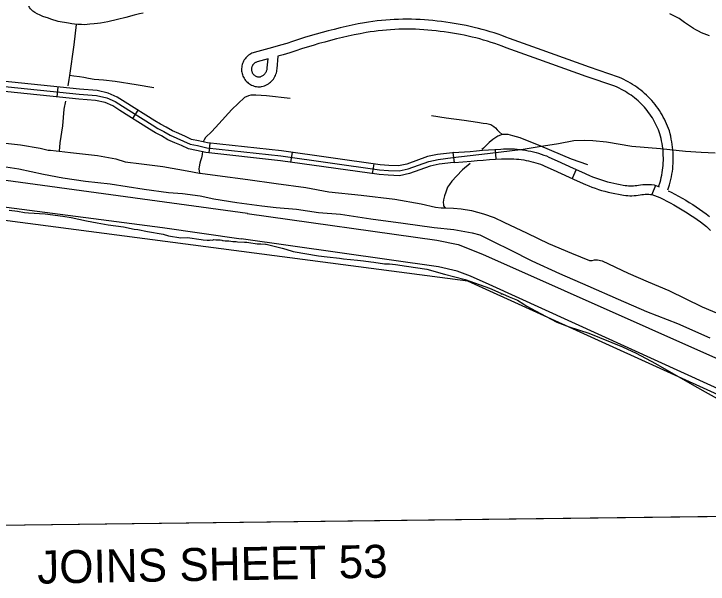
# Model space of a CAD drawing. Extents: x 3704301 to 3742427, y 506229 to 532009.
# Drawn here: x 3714906 to 3717011, y 511545 to 513275 of the extents above; entities that cross this region are included whole.
import ezdxf

# ---------------------------------------------------------------- set-up
doc = ezdxf.new("R2010")
doc.units = 0
for name, color, linetype in [('V-ANNO-TEXT', 7, 'Continuous'), ('V-GRID-FRAM', 7, 'Continuous'), ('V-LEVE-TOET', 7, 'Continuous'), ('V-ROAD-CNTR', 7, 'Continuous'), ('V-SITE-VEGE', 7, 'Continuous'), ('V-TOPO-BNDY', 7, 'Continuous'), ('V-TOPO-SHOR', 7, 'Continuous')]:
    doc.layers.add(name, color=color, linetype=linetype)

msp = doc.modelspace()

# ---------------------------------------------------------------- linework, layer by layer
at = {"layer": 'V-GRID-FRAM'}
msp.add_lwpolyline([(3708355.7, 529827.8), (3740022.4, 530214.7), (3740252.5, 512033.3), (3708569.9, 511646.2), (3708355.7, 529827.8)], dxfattribs=at)
at = {"layer": 'V-LEVE-TOET'}
for points in [[(3715613.8, 512669.6), (3714258.7, 512854.1), (3713333.9, 512980.4)], [(3713510.8, 512880.7), (3714432.8, 512747.4), (3715356.7, 512626.7), (3715594.6, 512592.7)], [(3715612.8, 512669.7), (3716188.4, 512588.5), (3716253.4, 512575), (3716326.9, 512545.9), (3718086.8, 511762.5)], [(3717870.2, 511759.8), (3717862.2, 511763.5), (3716347.2, 512454.4), (3716290.4, 512479.5), (3716249.5, 512494.5), (3716192.9, 512507.2), (3715594.6, 512592.7)]]:
    msp.add_lwpolyline(points, dxfattribs=at)
at = {"layer": 'V-ROAD-CNTR'}
for p, q in [((3715037.6, 513022.9), (3715040.7, 513052.7)), ((3715266.4, 512957.5), (3715282.4, 512982.8)), ((3715498.1, 512853), (3715501.4, 512882.8)), ((3716365.5, 512863.9), (3716367, 512834)), ((3715746, 512824.8), (3715750.2, 512854.5)), ((3716241.6, 512824.2), (3716238, 512854)), ((3715993.6, 512789.9), (3715997.8, 512819.6)), ((3716611, 512802.8), (3716598.6, 512775.5)), ((3716851.2, 512754.7), (3716840.3, 512726.8))]:
    msp.add_line(p, q, dxfattribs=at)
for points in [[(3716888.9, 512740.9), (3716893.8, 512755.9), (3716896, 512764.1), (3716898, 512772.1), (3716899.6, 512780.2), (3716901.1, 512788.4), (3716902.3, 512796.6), (3716903.3, 512804.8), (3716904.1, 512813), (3716904.7, 512821.2), (3716905, 512829.5), (3716905.1, 512837.8), (3716904.9, 512846), (3716904.6, 512854.3), (3716904, 512862.6), (3716903.1, 512870.8), (3716902.1, 512879), (3716900.8, 512887.1), (3716899.2, 512895.3), (3716897.5, 512903.4), (3716895.5, 512911.4), (3716893.3, 512919.7), (3716890.6, 512927.2), (3716887.9, 512934.3), (3716884.9, 512941.3), (3716881.7, 512948.3), (3716878.4, 512955.2), (3716874.9, 512961.9), (3716871.1, 512968.6), (3716867.2, 512975.1), (3716863.1, 512981.5), (3716858.8, 512987.9), (3716854.3, 512994), (3716849.7, 513000.1), (3716844.8, 513006), (3716839.9, 513011.8), (3716834.7, 513017.4), (3716829.4, 513022.9), (3716823.9, 513028.2), (3716818.3, 513033.4), (3716812.6, 513038.4), (3716806.6, 513043.3), (3716800.6, 513047.9), (3716794.4, 513052.4), (3716788.1, 513056.8), (3716781.7, 513060.9), (3716775.2, 513064.8), (3716768.6, 513068.6), (3716762, 513072.1), (3716754.8, 513075.8), (3716747.4, 513079.5), (3716739.4, 513083.2), (3716651, 513113.3), (3716507.3, 513164.3), (3716408.8, 513200.1), (3716397.4, 513204.5), (3716385.7, 513208.9), (3716374, 513213.1), (3716362.1, 513217), (3716350.2, 513220.8), (3716338.2, 513224.4), (3716326.2, 513227.8), (3716314.1, 513230.9), (3716301.9, 513233.9), (3716289.7, 513236.7), (3716277.5, 513239.2), (3716265.2, 513241.5), (3716252.9, 513243.7), (3716240.8, 513245.6), (3716228.2, 513247.7), (3716215.3, 513249.8), (3716202.4, 513251.6), (3716189.5, 513253.2), (3716176.5, 513254.6), (3716163.5, 513255.8), (3716150.5, 513256.7), (3716137.5, 513257.5), (3716124.5, 513258), (3716111.5, 513258.4), (3716098.4, 513258.5), (3716085.4, 513258.4), (3716072.4, 513258), (3716059.3, 513257.5), (3716046.3, 513256.8), (3716033.3, 513255.8), (3716020.3, 513254.7), (3716007.4, 513253.3), (3715994.4, 513251.7), (3715981.5, 513249.9), (3715968.5, 513247.8), (3715949.9, 513244.2), (3715931.6, 513240.4), (3715913.3, 513236.4), (3715895.1, 513232.2), (3715876.9, 513227.8), (3715858.7, 513223.2), (3715840.7, 513218.3), (3715822.6, 513213.3), (3715804.6, 513208.1), (3715786.7, 513202.7), (3715768.9, 513197.1), (3715751.1, 513191.3), (3715733.8, 513185.5), (3715713.9, 513179.9), (3715689.7, 513173.2), (3715634.9, 513157.8), (3715631.4, 513156.7), (3715627.8, 513155.3), (3715624.3, 513153.6), (3715620.9, 513151.6), (3715617.7, 513149.4), (3715614.6, 513146.9), (3715611.8, 513144.3), (3715609.1, 513141.4), (3715606.7, 513138.3), (3715604.5, 513135.1), (3715602.5, 513131.7), (3715600.8, 513128.2), (3715599.4, 513124.6), (3715598.2, 513120.9), (3715597.3, 513117.1), (3715596.7, 513113.2), (3715596.3, 513109.3), (3715596.3, 513105.4), (3715596.5, 513101.5), (3715597.1, 513097.6), (3715597.9, 513093.8), (3715598.8, 513090.6)], [(3716860.4, 512750.3), (3716865.1, 512764.5), (3716866.9, 512771.5), (3716868.7, 512778.7), (3716870.2, 512786), (3716871.5, 512793.3), (3716872.6, 512800.6), (3716873.5, 512808), (3716874.2, 512815.4), (3716874.7, 512822.8), (3716875, 512830.2), (3716875.1, 512837.7), (3716874.9, 512845.1), (3716874.6, 512852.5), (3716874.1, 512859.9), (3716873.3, 512867.3), (3716872.4, 512874.7), (3716871.2, 512882.1), (3716869.8, 512889.4), (3716868.3, 512896.6), (3716866.5, 512903.8), (3716864.6, 512910.7), (3716862.5, 512916.8), (3716860, 512923.1), (3716857.4, 512929.3), (3716854.6, 512935.5), (3716851.6, 512941.6), (3716848.5, 512947.6), (3716845.2, 512953.5), (3716841.7, 512959.3), (3716838, 512965), (3716834.2, 512970.6), (3716830.2, 512976.1), (3716826.1, 512981.5), (3716821.8, 512986.7), (3716817.4, 512991.9), (3716812.9, 512996.9), (3716808.1, 513001.7), (3716803.3, 513006.5), (3716798.3, 513011.1), (3716793.2, 513015.5), (3716788, 513019.8), (3716782.6, 513023.9), (3716777.1, 513027.9), (3716771.5, 513031.8), (3716765.8, 513035.4), (3716760, 513038.9), (3716754.1, 513042.3), (3716748, 513045.5), (3716741.2, 513049.1), (3716734.5, 513052.4), (3716728.2, 513055.3), (3716641.2, 513085), (3716497.2, 513136.1), (3716398.2, 513172), (3716386.7, 513176.5), (3716375.5, 513180.7), (3716364.2, 513184.7), (3716352.8, 513188.5), (3716341.4, 513192.1), (3716329.9, 513195.6), (3716318.3, 513198.8), (3716306.7, 513201.9), (3716295.1, 513204.7), (3716283.4, 513207.3), (3716271.6, 513209.8), (3716259.9, 513212), (3716248, 513214.1), (3716235.9, 513216), (3716223.3, 513218.2), (3716210.9, 513220.1), (3716198.5, 513221.8), (3716186, 513223.4), (3716173.6, 513224.7), (3716161.1, 513225.9), (3716148.6, 513226.8), (3716136, 513227.5), (3716123.5, 513228), (3716111, 513228.4), (3716098.4, 513228.5), (3716085.9, 513228.4), (3716073.3, 513228.1), (3716060.8, 513227.6), (3716048.3, 513226.8), (3716035.8, 513225.9), (3716023.3, 513224.8), (3716010.8, 513223.5), (3715998.3, 513221.9), (3715985.9, 513220.2), (3715973.7, 513218.3), (3715955.8, 513214.8), (3715937.8, 513211.1), (3715919.9, 513207.1), (3715902, 513203), (3715884.1, 513198.7), (3715866.3, 513194.1), (3715848.5, 513189.4), (3715830.8, 513184.5), (3715813.2, 513179.4), (3715795.6, 513174), (3715778, 513168.5), (3715760.5, 513162.8), (3715742.7, 513156.8), (3715721.9, 513151), (3715706.7, 513146.7)], [(3715599.2, 513089.5), (3715600.3, 513086.4), (3715602, 513082.9), (3715603.9, 513079.5), (3715606, 513076.2), (3715608.4, 513073.1), (3715611, 513070.1), (3715613.8, 513067.4), (3715616.7, 513064.9), (3715619.9, 513062.6), (3715623.2, 513060.6), (3715626.7, 513058.8), (3715630.3, 513057.3), (3715634, 513056), (3715637.8, 513055), (3715641.6, 513054.3), (3715645.5, 513053.9), (3715649.4, 513053.7), (3715653.3, 513053.9), (3715657.2, 513054.3), (3715661.7, 513055.2), (3715666.3, 513056.8), (3715670.1, 513058.5), (3715673.9, 513060.5), (3715677.5, 513062.7), (3715680.9, 513065.2), (3715684.1, 513067.9), (3715687.2, 513070.9), (3715690, 513074), (3715692.6, 513077.3), (3715695, 513080.8), (3715697.1, 513084.5), (3715698.9, 513088.3), (3715700.5, 513092.2), (3715701.8, 513096.2), (3715702.8, 513100.3), (3715703.5, 513104.5), (3715703.9, 513108.2), (3715707.7, 513147)], [(3715676.7, 513138.4), (3715643.4, 513129.1), (3715641.5, 513128.5), (3715640, 513127.8), (3715638.5, 513127.1), (3715637, 513126.2), (3715635.6, 513125.3), (3715634.3, 513124.2), (3715633, 513123.1), (3715631.9, 513121.8), (3715630.8, 513120.5), (3715629.9, 513119.1), (3715629, 513117.6), (3715628.3, 513116.1), (3715627.6, 513114.5), (3715627.1, 513112.9), (3715626.7, 513111.3), (3715626.5, 513109.6), (3715626.3, 513107.9), (3715626.3, 513106.2), (3715626.4, 513104.5), (3715626.6, 513102.8), (3715627, 513101.2), (3715627.6, 513099)], [(3715627.3, 513100.1), (3715628.1, 513097.9), (3715628.8, 513096.4), (3715629.6, 513094.9), (3715630.5, 513093.5), (3715631.5, 513092.1), (3715632.7, 513090.9), (3715633.9, 513089.7), (3715635.2, 513088.6), (3715636.6, 513087.6), (3715638, 513086.7), (3715639.5, 513085.9), (3715641.1, 513085.3), (3715642.7, 513084.7), (3715644.3, 513084.3), (3715646, 513084), (3715647.7, 513083.8), (3715649.4, 513083.7), (3715651.1, 513083.8), (3715652.7, 513084), (3715653.8, 513084.2), (3715655.1, 513084.7), (3715657.1, 513085.5), (3715658.9, 513086.5), (3715660.7, 513087.6), (3715662.4, 513088.9), (3715664.1, 513090.2), (3715665.6, 513091.7), (3715667, 513093.3), (3715668.3, 513095), (3715669.5, 513096.7), (3715670.6, 513098.6), (3715671.5, 513100.5), (3715672.3, 513102.4), (3715672.9, 513104.4), (3715673.4, 513106.5), (3715673.8, 513108.6), (3715674.1, 513111.2), (3715676.7, 513138.4)], [(3716238, 512854), (3716235.3, 512853.6), (3716190.1, 512848.1), (3716160.2, 512841.9), (3716097, 512819.4), (3716072.3, 512813.6), (3716042.8, 512815), (3716016.4, 512817), (3715717.6, 512859.1), (3715493.1, 512883.7), (3715466.1, 512889.8), (3715444.8, 512894.2), (3715426.7, 512902.5), (3715406, 512911.6), (3715386.7, 512919.9), (3715367.7, 512931), (3715350.2, 512940), (3715332.9, 512950.9), (3715243.5, 513007.5), (3715219.6, 513022.1), (3715192.3, 513034.1), (3715158.5, 513042.2), (3715105.3, 513046), (3714645.1, 513094)], [(3714643.5, 513079), (3715104, 513031.1), (3715156.2, 513027.3), (3715187.5, 513019.9), (3715212.6, 513008.8), (3715235.5, 512994.8), (3715324.9, 512938.2), (3715342.8, 512927), (3715360.5, 512917.8), (3715379.9, 512906.5), (3715400, 512897.8), (3715420.5, 512888.8), (3715440.1, 512879.8), (3715462.9, 512875.1), (3715490.6, 512868.9), (3715715.8, 512844.2), (3716014.8, 512802.1), (3716041.9, 512800), (3716073.7, 512798.5), (3716101.2, 512805), (3716164.3, 512827.4), (3716192.5, 512833.3), (3716237.1, 512838.7), (3716341.4, 512851.2), (3716449.9, 512864.4), (3716498.7, 512872.8), (3716557, 512881.7), (3716603.3, 512890.4), (3716635.2, 512892), (3716660.8, 512890.8), (3716702.2, 512887.2), (3716779, 512874), (3716866, 512866.3), (3716942.1, 512858.3), (3716989.4, 512855.2), (3717032.6, 512853.2)], [(3716241.9, 512824.2), (3716238.9, 512823.9), (3716195, 512818.5), (3716168.3, 512812.9), (3716105.5, 512790.6), (3716075.1, 512783.4), (3716041, 512785.1), (3716013.1, 512787.2), (3715713.9, 512829.3), (3715488.2, 512854.1), (3715459.8, 512860.5), (3715435.4, 512865.5), (3715414.4, 512875.1), (3715394, 512884.1), (3715373.1, 512893.1), (3715353.3, 512904.7), (3715335.3, 512913.9), (3715316.9, 512925.5), (3715227.6, 512982), (3715205.6, 512995.5), (3715182.7, 513005.6), (3715153.9, 513012.4), (3715102.7, 513016.1), (3714642, 513064.1)], [(3716237.6, 512853.9), (3716289.5, 512857.8), (3716308.1, 512859.6), (3716326.7, 512861.2), (3716345.4, 512862.7), (3716364, 512863.8), (3716382.6, 512864.8), (3716390.6, 512865.3), (3716398.9, 512865.6), (3716407.1, 512865.6), (3716415.4, 512865.5), (3716423.7, 512865.1), (3716432, 512864.5), (3716440.2, 512863.7), (3716448.4, 512862.6), (3716456.6, 512861.4), (3716464.8, 512859.9), (3716472.9, 512858.3), (3716481, 512856.4), (3716489, 512854.3), (3716496.9, 512851.9), (3716504.8, 512849.4), (3716512.7, 512846.7), (3716520.4, 512843.8), (3716528.2, 512840.6), (3716553, 512829.3), (3716577.5, 512818.1), (3716602.1, 512806.9), (3716626.6, 512795.8), (3716650.9, 512784.7), (3716659.8, 512781), (3716668.9, 512777.5), (3716678, 512774.2), (3716687.2, 512771.1), (3716696.5, 512768.2), (3716705.9, 512765.6), (3716715.3, 512763.1), (3716724.8, 512760.9), (3716734.3, 512758.9), (3716743.8, 512757.1), (3716753.6, 512755.5), (3716758.9, 512754.7), (3716764, 512754), (3716769.1, 512753.6), (3716774.2, 512753.4), (3716779.3, 512753.4), (3716784.4, 512753.6), (3716789.5, 512753.9), (3716794.5, 512754.5), (3716799.6, 512755.3), (3716805.6, 512756.5), (3716812.6, 512757.2), (3716819.2, 512757.5), (3716825.8, 512757.7), (3716832.3, 512757.5), (3716838.9, 512757.1), (3716847.2, 512756.3), (3716862.4, 512750.3)], [(3716241.9, 512824.2), (3716292.6, 512827.9), (3716310.9, 512829.8), (3716329.2, 512831.3), (3716347.5, 512832.7), (3716365.8, 512833.9), (3716384.2, 512834.8), (3716392, 512835.3), (3716399.5, 512835.6), (3716407, 512835.6), (3716414.5, 512835.5), (3716421.9, 512835.1), (3716429.4, 512834.6), (3716436.9, 512833.9), (3716444.3, 512832.9), (3716451.7, 512831.8), (3716459.1, 512830.5), (3716466.4, 512829), (3716473.7, 512827.2), (3716481, 512825.3), (3716488.2, 512823.3), (3716495.3, 512821), (3716502.4, 512818.5), (3716509.4, 512815.8), (3716516.2, 512813), (3716540.5, 512802), (3716565.1, 512790.8), (3716589.6, 512779.6), (3716614.1, 512768.5), (3716638.9, 512757.2), (3716648.6, 512753.1), (3716658.4, 512749.4), (3716668.2, 512745.8), (3716678, 512742.5), (3716688, 512739.5), (3716698, 512736.6), (3716708.1, 512734), (3716718.2, 512731.6), (3716728.4, 512729.5), (3716738.7, 512727.6), (3716748.8, 512725.9), (3716754.7, 512724.9), (3716760.9, 512724.2), (3716767.2, 512723.7), (3716773.5, 512723.4), (3716779.8, 512723.4), (3716786.1, 512723.6), (3716792.3, 512724.1), (3716798.6, 512724.8), (3716804.8, 512725.8), (3716809.9, 512726.8), (3716814.9, 512727.3), (3716820.3, 512727.6), (3716825.7, 512727.6), (3716831.1, 512727.5), (3716836.5, 512727.2), (3716840.1, 512726.8), (3716863.9, 512717.5), (3716874.4, 512712.5), (3716885.2, 512707.1), (3716895.8, 512701.6), (3716906.4, 512695.8), (3716916.9, 512689.9), (3716927.3, 512683.8), (3716937.5, 512677.6), (3716947.7, 512671.1), (3716957.8, 512664.5), (3716967.7, 512657.8), (3716977.6, 512650.8), (3716987.3, 512643.7), (3716996.9, 512636.5), (3717005.9, 512629.4), (3717018.1, 512617.9)], [(3716889.5, 512738.5), (3716898.8, 512733.9), (3716909.9, 512728.1), (3716920.9, 512722.1), (3716931.8, 512715.9), (3716942.7, 512709.6), (3716953.4, 512703.1), (3716964, 512696.4), (3716974.4, 512689.5), (3716984.8, 512682.4), (3716995.1, 512675.2), (3717005.2, 512667.8), (3717015.2, 512660.3)]]:
    msp.add_lwpolyline(points, dxfattribs=at)
at = {"layer": 'V-SITE-VEGE'}
for p, q in [((3714891.2, 512679.1), (3714917.3, 512675.9)), ((3714917.3, 512675.9), (3714938.3, 512672.8)), ((3714938.3, 512672.8), (3714950.4, 512671.5)), ((3714950.4, 512671.5), (3715000.6, 512668.1)), ((3715000.6, 512668.1), (3715054.2, 512661.2)), ((3715054.2, 512661.2), (3715079.2, 512657.5)), ((3715079.2, 512657.5), (3715125.7, 512647.2)), ((3715125.7, 512647.2), (3715158.7, 512641.3)), ((3715158.7, 512641.3), (3715180.7, 512636.7)), ((3715180.7, 512636.7), (3715192.2, 512634.9)), ((3715192.2, 512634.9), (3715238.3, 512628.6)), ((3715238.3, 512628.6), (3715270.8, 512621.7)), ((3715270.8, 512621.7), (3715281.8, 512620.4)), ((3715281.8, 512620.4), (3715310.8, 512614.6)), ((3715310.8, 512614.6), (3715358.9, 512606.8)), ((3715358.9, 512606.8), (3715374.4, 512601.8)), ((3715374.4, 512601.8), (3715412.4, 512595.8)), ((3715412.4, 512595.8), (3715432.5, 512596.3)), ((3715432.5, 512596.3), (3715474.1, 512590.6)), ((3715474.1, 512590.6), (3715480.1, 512589.5)), ((3715480.1, 512589.5), (3715491.5, 512588.6)), ((3715491.5, 512588.6), (3715498.8, 512588.7)), ((3715498.8, 512588.7), (3715503, 512589.8)), ((3715503, 512589.8), (3715508.2, 512588.8)), ((3715508.2, 512588.8), (3715512.4, 512590)), ((3715512.4, 512590), (3715518.7, 512589)), ((3715518.7, 512589), (3715521.8, 512589.1)), ((3715521.8, 512589.1), (3715524.9, 512589.1)), ((3715524.9, 512589.1), (3715528.1, 512589.2)), ((3715528.1, 512589.2), (3715531.2, 512589.2)), ((3715531.2, 512589.2), (3715536.4, 512588.3)), ((3715536.4, 512588.3), (3715538.5, 512587.3)), ((3715538.5, 512587.3), (3715540.6, 512587.3)), ((3715540.6, 512587.3), (3715546.9, 512586.4)), ((3715546.9, 512586.4), (3715557.3, 512586.5)), ((3715557.3, 512586.5), (3715569.9, 512584.6)), ((3715569.9, 512584.6), (3715580.3, 512584.8)), ((3715580.3, 512584.8), (3715583.5, 512583.8)), ((3715583.5, 512583.8), (3715605.4, 512582.1)), ((3715605.4, 512582.1), (3715612.7, 512582.2)), ((3715612.7, 512582.2), (3715618, 512581.3)), ((3715618, 512581.3), (3715643.1, 512577.5)), ((3715643.1, 512577.5), (3715654.6, 512577.7)), ((3715654.6, 512577.7), (3715669.2, 512575.9)), ((3715669.2, 512575.9), (3715671.3, 512575.9)), ((3715671.3, 512575.9), (3715678.7, 512573.9)), ((3715678.7, 512573.9), (3715719.5, 512564.2)), ((3715719.5, 512564.2), (3715730, 512561.2)), ((3715730, 512561.2), (3715753.1, 512554.3)), ((3715753.1, 512554.3), (3715829.5, 512541)), ((3715829.5, 512541), (3715855.7, 512538.3)), ((3715855.7, 512538.3), (3715893.4, 512533.7)), ((3715893.4, 512533.7), (3715904.9, 512531.8)), ((3715904.9, 512531.8), (3715947.8, 512527.3)), ((3715947.8, 512527.3), (3715965.5, 512525.5)), ((3715965.5, 512525.5), (3715988.5, 512522.7)), ((3715988.5, 512522.7), (3715996.9, 512521.8)), ((3715996.9, 512521.8), (3716029.4, 512517.1)), ((3716029.4, 512517.1), (3716045, 512516.4)), ((3716045, 512516.4), (3716062.8, 512514.6)), ((3716062.8, 512514.6), (3716096.3, 512509.9)), ((3716096.3, 512509.9), (3716158.1, 512500.5)), ((3716158.1, 512500.5), (3716211.5, 512485.7)), ((3716211.5, 512485.7), (3716274.5, 512469)), ((3716274.5, 512469), (3716348, 512443.1)), ((3716348, 512443.1), (3716382.7, 512428)), ((3716382.7, 512428), (3716383.8, 512426)), ((3716383.8, 512426), (3716386.9, 512426)), ((3716386.9, 512426), (3716407.9, 512417)), ((3716407.9, 512417), (3716433.2, 512405.9)), ((3716433.2, 512405.9), (3716452.1, 512394.7)), ((3716452.1, 512394.7), (3716461.6, 512388.6)), ((3716461.6, 512388.6), (3716502.7, 512366.3)), ((3716502.7, 512366.3), (3716552.2, 512340)), ((3716552.2, 512340), (3716589, 512326)), ((3716589, 512326), (3716648.9, 512306.1)), ((3716648.9, 512306.1), (3716750.8, 512265)), ((3716750.8, 512265), (3716792.9, 512245.9)), ((3716792.9, 512245.9), (3716850.8, 512214.5)), ((3716850.8, 512214.5), (3716955.2, 512154.6)), ((3716955.2, 512154.6), (3717001.6, 512128.3)), ((3717001.6, 512128.3), (3717056.4, 512097.9)), ((3717822.3, 511759.2), (3713375.9, 511704.9))]:
    msp.add_line(p, q, dxfattribs=at)
at = {"layer": 'V-TOPO-BNDY'}
msp.add_lwpolyline([(3717833.4, 511759.4), (3716282.7, 512464.2), (3712071, 513015.8), (3710790.9, 512288), (3709881.7, 512419.6), (3709491.4, 512595.4), (3708839.8, 512879.9), (3708554.4, 512966.9)], dxfattribs=at)
at = {"layer": 'V-TOPO-SHOR'}
msp.add_line((3716208.9, 512692.8), (3716213.3, 512686.3), dxfattribs=at)
for points in [[(3714993.8, 513266.5), (3714985.3, 513271.1), (3714976.4, 513274.9), (3714969.7, 513278.8), (3714963.4, 513283), (3714959.4, 513286.9), (3714956.4, 513290.4), (3714953.5, 513294.7), (3714950.1, 513301.7), (3714940.5, 513317.4), (3714929, 513342.6), (3714920.7, 513357), (3714917.6, 513363.2), (3714915.8, 513367.6), (3714913.9, 513372.5), (3714913, 513375.8), (3714912, 513380.6), (3714911.6, 513383.8), (3714911.6, 513387.4), (3714912.1, 513397.3), (3714912.9, 513402.3), (3714914.2, 513406), (3714915.1, 513407.6), (3714917.4, 513409.6)], [(3715298, 513277.5), (3715286.7, 513274.7), (3715271.1, 513271), (3715245.1, 513263.7), (3715220.4, 513257.7), (3715191.3, 513250.5), (3715168.7, 513247), (3715159.3, 513245.7), (3715149.8, 513244.9), (3715136.1, 513243.4), (3715127.8, 513242.6), (3715119.4, 513242.1), (3715111.4, 513242.2), (3715105.4, 513242.4), (3715099.8, 513242.6), (3715089.3, 513243.6), (3715081.8, 513244.5), (3715071.8, 513246.7), (3715040.3, 513252.2), (3715017.7, 513258.6), (3715010.6, 513261.4), (3714993.8, 513266.5)], [(3717015.3, 513208.5), (3717006.5, 513211.7), (3716999.2, 513214.1), (3716990.2, 513217.5), (3716981.6, 513222.4), (3716973.8, 513226.5), (3716966.7, 513230.6), (3716960.3, 513234.8), (3716939.6, 513248.5), (3716923, 513260.4), (3716904.4, 513270), (3716894.2, 513275.2)], [(3715094.5, 513243.1), (3715087.5, 513181.4), (3715074.7, 513088.3), (3715073, 513075.5), (3715069.8, 513056.9)], [(3715330.6, 513050.2), (3715277.1, 513059.4), (3715213, 513069.6), (3715177.9, 513073.8), (3715149.6, 513076.1), (3715132.6, 513079.1), (3715118.2, 513081.6), (3715105.1, 513083.6), (3715088.1, 513086.1), (3715074.7, 513088.3)], [(3715743.2, 513018.3), (3715671.6, 513025.8), (3715640, 513028.3), (3715623.9, 513027.8), (3715616.8, 513026.7), (3715604.8, 513021.5), (3715566.4, 512984.7), (3715527.1, 512941), (3715505.7, 512917.7), (3715487.4, 512900), (3715483, 512892.8), (3715480.3, 512886.8)], [(3715062.8, 513010.5), (3715057.7, 512986), (3715053, 512935.5), (3715045.6, 512883.4), (3715043.3, 512858.1)], [(3716171.8, 512966.4), (3716217, 512960), (3716271.6, 512952.2), (3716311.6, 512946.2), (3716328.8, 512943.8), (3716340.1, 512942.1), (3716352, 512939.1), (3716361.3, 512933.5), (3716365.9, 512929), (3716371.5, 512923.6), (3716377.4, 512917.1), (3716386.7, 512908.8)], [(3714368.6, 512952.4), (3714413.5, 512943.4), (3714424.7, 512941.3), (3714460, 512939.8), (3714542.7, 512928.1), (3714658.8, 512912), (3714755.2, 512899.1), (3714833.6, 512888.1), (3714925.6, 512877.5), (3714986.1, 512868), (3715010.2, 512861.5), (3715016.9, 512861.1)], [(3716645.6, 512817.2), (3716596.8, 512834.5), (3716503.6, 512873.6), (3716441.1, 512898.4), (3716418.6, 512905.4), (3716404.3, 512908.8), (3716386.7, 512908.8), (3716372.8, 512903.7), (3716358, 512893.6), (3716347.4, 512884.7), (3716329.8, 512868), (3716325.1, 512863.5)], [(3715016.9, 512861.1), (3715034, 512859.1), (3715043.3, 512858.1), (3715077.8, 512854.4), (3715159.5, 512845.2), (3715215, 512834.7), (3715243.2, 512826.4), (3715292.5, 512819.7), (3715357.1, 512811.4), (3715430.9, 512798.7), (3715468.6, 512791.6), (3715470.3, 512791.3), (3715523.4, 512784.4), (3715615.5, 512772.2), (3715701.4, 512760.8), (3715791.2, 512747.9), (3715861.3, 512735.5), (3715959.3, 512724.6), (3716060.8, 512712.8), (3716141, 512698.3), (3716184.1, 512688.5), (3716201.5, 512686.7), (3716213.3, 512686.3)], [(3715477.8, 512858.1), (3715477, 512848.5), (3715475.1, 512838.2), (3715471.6, 512829.4), (3715469.5, 512821.8), (3715467.3, 512811), (3715466.8, 512804.4), (3715468.6, 512791.6)], [(3716289.6, 512821.3), (3716266.3, 512801.9), (3716248.1, 512782.5), (3716233.4, 512767.2), (3716226.5, 512757.7), (3716220.9, 512748.9), (3716215.9, 512733.9), (3716211.2, 512723.1), (3716208, 512710.6), (3716207.2, 512703.1), (3716208, 512696.7), (3716208.9, 512692.8)], [(3714841.4, 512816.9), (3714921.1, 512805.2), (3714995.4, 512788.6), (3715053.9, 512777.4), (3715123.5, 512767.8), (3715197.5, 512759.6), (3715301.3, 512743.5), (3715374.8, 512732.8), (3715417.6, 512729.7), (3715471.2, 512722.5), (3715512.7, 512714.3), (3715582.1, 512702.9), (3715657.3, 512692.2), (3715700.8, 512687.4), (3715763, 512682.5), (3715829.9, 512672.4), (3715896.7, 512666.9), (3715987.7, 512653.1), (3716086, 512639.6), (3716180.3, 512627.2), (3716240.1, 512620.6), (3716295.1, 512611), (3716319, 512604.1), (3716360.9, 512583.3), (3716410.9, 512558.7), (3716476.6, 512526.2), (3716560.2, 512487.6), (3716646.5, 512449.7), (3716738.4, 512409.1), (3716824.2, 512371.9), (3716917.6, 512335.5), (3717016.4, 512291.9)], [(3716213.3, 512686.3), (3716239.3, 512685.3), (3716261.7, 512683.4), (3716293.8, 512677.9), (3716329.4, 512667.8), (3716362.2, 512656.9), (3716391.2, 512643.4), (3716462.2, 512609.2), (3716526.7, 512578.7), (3716596.2, 512549.2), (3716650.7, 512527.2), (3716659.2, 512526.9), (3716666.7, 512528.6), (3716675.4, 512529), (3716689.1, 512525.6), (3716768.6, 512488.5), (3716829.1, 512461.6), (3716891.5, 512435.4), (3716992.9, 512386.6), (3717098.7, 512341.4)]]:
    msp.add_lwpolyline(points, dxfattribs=at)

# ---------------------------------------------------------------- texts
at = {"layer": 'V-ANNO-TEXT'}
msp.add_text('JOINS SHEET 53', height=100, rotation=1, dxfattribs=at).set_placement((3714977.5, 511546.3))

doc.saveas('drawing.dxf')
